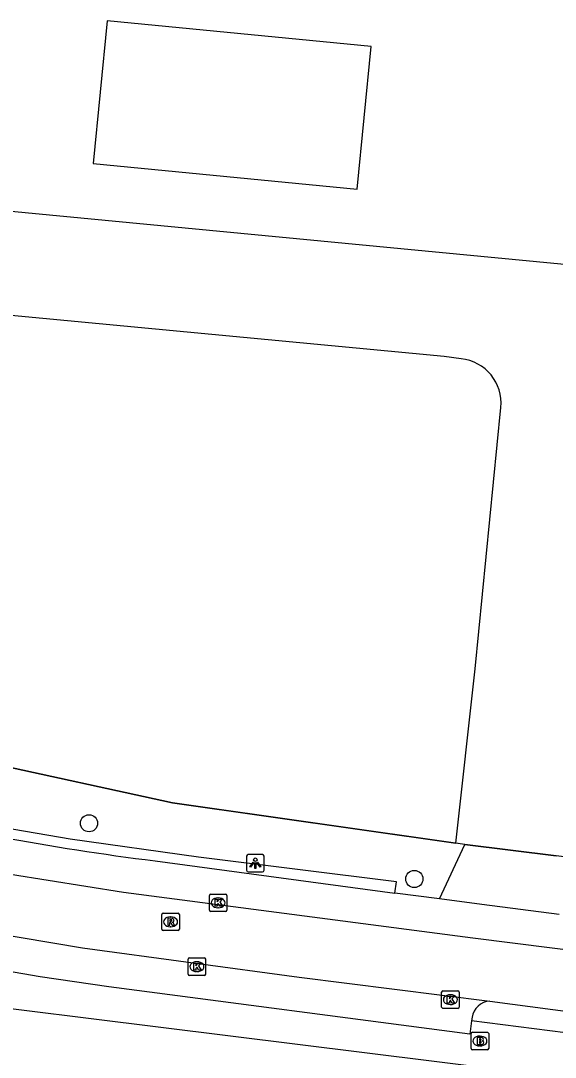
# Model space of a CAD drawing. Extents: x 161848 to 162726, y 385382 to 386521.
# Drawn here: x 162199 to 162229.6, y 386340.4 to 386399.5 of the extents above; entities that cross this region are included whole.
import ezdxf

# ---------------------------------------------------------------- set-up
doc = ezdxf.new("R2010")
doc.units = 0
for name, color, linetype in [('IMGEO_Boom', 7, 'Continuous'), ('IMGEO_Brandkraan', 7, 'Continuous'), ('IMGEO_Groenvoorziening', 7, 'Continuous'), ('IMGEO_Hek', 7, 'Continuous'), ('IMGEO_Kolk', 7, 'Continuous'), ('IMGEO_Lichtpunt', 7, 'Continuous'), ('IMGEO_Pand', 7, 'Continuous'), ('IMGEO_Parkeervlak_open', 7, 'Continuous'), ('IMGEO_Rijbaan_lokaal_open', 7, 'Continuous'), ('IMGEO_Rioolput', 7, 'Continuous'), ('IMGEO_Voetpad_open', 7, 'Continuous')]:
    doc.layers.add(name, color=color, linetype=linetype)

msp = doc.modelspace()

# ---------------------------------------------------------------- linework, layer by layer
at = {"layer": 'IMGEO_Boom'}
for centre in [(162202.915, 386353.721), (162221.498, 386350.539)]:
    msp.add_circle(centre, 0.489, dxfattribs=at)
at = {"layer": 'IMGEO_Brandkraan'}
for p, q in [((162224.747, 386340.858), (162224.747, 386341.71)), ((162224.822, 386341.784), (162225.674, 386341.784)), ((162225.235, 386341.564), (162225.26, 386341.564)), ((162225.748, 386341.71), (162225.748, 386340.858)), ((162225.258, 386341.004), (162225.233, 386341.004)), ((162225.674, 386340.784), (162224.822, 386340.784))]:
    msp.add_line(p, q, dxfattribs=at)
for points in [[(162224.747, 386340.858), (162224.747, 386341.71)], [(162224.822, 386341.784), (162225.674, 386341.784)], [(162225.748, 386341.71), (162225.748, 386340.858)], [(162225.095, 386341.484), (162225.095, 386341.084), (162225.308, 386341.084)], [(162225.326, 386341.484), (162225.095, 386341.484)], [(162225.274, 386341.403), (162225.22, 386341.403), (162225.22, 386341.327)], [(162225.22, 386341.327), (162225.273, 386341.327)], [(162225.282, 386341.251), (162225.22, 386341.251), (162225.22, 386341.17)], [(162225.22, 386341.17), (162225.282, 386341.17)], [(162225.674, 386340.784), (162224.822, 386340.784)]]:
    msp.add_lwpolyline(points, dxfattribs=at)
for centre, radius, start, end in [((162224.824, 386341.708), 0.0765, 91.55205, 178.44795), ((162224.824, 386341.708), 0.0765, 91.55205, 178.44795), ((162225.672, 386341.708), 0.0765, 1.55205, 88.44795), ((162225.672, 386341.708), 0.0765, 1.55205, 88.44795), ((162225.275, 386341.365), 0.0379, 267.82845, 90.93552), ((162225.283, 386341.21), 0.0404, 269.87594, 90.50774), ((162225.314, 386341.335), 0.251, 268.66757, 293.53466), ((162225.33, 386341.339), 0.145, 59.4692, 91.53667), ((162225.355, 386341.386), 0.0922, 285.51372, 58.15012), ((162225.36, 386341.194), 0.105, 301.31148, 78.98903), ((162224.824, 386340.86), 0.0765, 181.55205, 268.44795), ((162224.824, 386340.86), 0.0765, 181.55205, 268.44795), ((162225.672, 386340.86), 0.0765, 271.55205, 358.44795), ((162225.672, 386340.86), 0.0765, 271.55205, 358.44795)]:
    msp.add_arc(centre, radius, start, end, dxfattribs=at)
for centre, major_axis, ratio, start_param, end_param in [((162225.234, 386341.284), (-0.387, 0.002), 0.722429, 4.712389, 7.853982), ((162225.259, 386341.284), (-0.39, 0.002), 0.717154, 1.570796, 4.712389)]:
    msp.add_ellipse(centre, major_axis=major_axis, ratio=ratio, start_param=start_param, end_param=end_param, dxfattribs=at)
at = {"layer": 'IMGEO_Groenvoorziening'}
msp.add_lwpolyline([(162171.655, 386366.542), (162175.716, 386361.855), (162207.683, 386354.883), (162223.873, 386352.584)], dxfattribs=at)
at = {"layer": 'IMGEO_Hek'}
for points in [[(162224.391, 386352.511), (162207.683, 386354.883), (162175.716, 386361.855), (162171.655, 386366.542)], [(162249.576, 386349.351), (162229.598, 386351.853), (162224.391, 386352.511)]]:
    msp.add_lwpolyline(points, dxfattribs=at)
at = {"layer": 'IMGEO_Kolk'}
for p, q in [((162209.792, 386348.752), (162209.792, 386349.604)), ((162209.867, 386349.678), (162210.719, 386349.678)), ((162210.28, 386349.458), (162210.305, 386349.458)), ((162210.793, 386349.604), (162210.793, 386348.752)), ((162210.719, 386348.678), (162209.867, 386348.678)), ((162210.303, 386348.898), (162210.278, 386348.898)), ((162208.577, 386345.105), (162208.577, 386345.957)), ((162208.652, 386346.031), (162209.504, 386346.031)), ((162209.065, 386345.811), (162209.09, 386345.811)), ((162209.578, 386345.957), (162209.578, 386345.105)), ((162209.088, 386345.251), (162209.063, 386345.251)), ((162209.504, 386345.031), (162208.652, 386345.031)), ((162223.059, 386343.225), (162223.059, 386344.077)), ((162223.134, 386344.151), (162223.986, 386344.151)), ((162223.547, 386343.931), (162223.572, 386343.931)), ((162224.06, 386344.077), (162224.06, 386343.225)), ((162223.57, 386343.371), (162223.545, 386343.371)), ((162223.986, 386343.151), (162223.134, 386343.151))]:
    msp.add_line(p, q, dxfattribs=at)
for points in [[(162209.792, 386348.752), (162209.792, 386349.604)], [(162209.867, 386349.678), (162210.719, 386349.678)], [(162210.113, 386349.378), (162210.236, 386349.378), (162210.236, 386349.227), (162210.366, 386349.378), (162210.53, 386349.378), (162210.384, 386349.227), (162210.537, 386348.978), (162210.385, 386348.978), (162210.3, 386349.142), (162210.236, 386349.075), (162210.236, 386348.978), (162210.113, 386348.978), (162210.113, 386349.378)], [(162210.793, 386349.604), (162210.793, 386348.752)], [(162210.719, 386348.678), (162209.867, 386348.678)], [(162208.577, 386345.105), (162208.577, 386345.957)], [(162208.652, 386346.031), (162209.504, 386346.031)], [(162208.898, 386345.731), (162209.021, 386345.731), (162209.021, 386345.58), (162209.151, 386345.731), (162209.315, 386345.731), (162209.169, 386345.58), (162209.322, 386345.331), (162209.17, 386345.331), (162209.085, 386345.495), (162209.021, 386345.428), (162209.021, 386345.331), (162208.898, 386345.331), (162208.898, 386345.731)], [(162209.578, 386345.957), (162209.578, 386345.105)], [(162209.504, 386345.031), (162208.652, 386345.031)], [(162223.059, 386343.225), (162223.059, 386344.077)], [(162223.134, 386344.151), (162223.986, 386344.151)], [(162224.06, 386344.077), (162224.06, 386343.225)], [(162223.38, 386343.851), (162223.503, 386343.851), (162223.503, 386343.7), (162223.633, 386343.851), (162223.797, 386343.851), (162223.651, 386343.7), (162223.804, 386343.451), (162223.652, 386343.451), (162223.567, 386343.615), (162223.503, 386343.548), (162223.503, 386343.451), (162223.38, 386343.451), (162223.38, 386343.851)], [(162223.986, 386343.151), (162223.134, 386343.151)]]:
    msp.add_lwpolyline(points, dxfattribs=at)
for centre, start, end in [((162209.869, 386349.602), 91.55205, 178.44795), ((162209.869, 386349.602), 91.55205, 178.44795), ((162210.717, 386349.602), 1.55205, 88.44795), ((162210.717, 386349.602), 1.55205, 88.44795), ((162209.869, 386348.754), 181.55205, 268.44795), ((162209.869, 386348.754), 181.55205, 268.44795), ((162210.717, 386348.754), 271.55205, 358.44795), ((162210.717, 386348.754), 271.55205, 358.44795), ((162208.654, 386345.955), 91.55205, 178.44795), ((162208.654, 386345.955), 91.55205, 178.44795), ((162209.502, 386345.955), 1.55205, 88.44795), ((162209.502, 386345.955), 1.55205, 88.44795), ((162208.654, 386345.107), 181.55205, 268.44795), ((162208.654, 386345.107), 181.55205, 268.44795), ((162209.502, 386345.107), 271.55205, 358.44795), ((162209.502, 386345.107), 271.55205, 358.44795), ((162223.136, 386344.075), 91.55205, 178.44795), ((162223.136, 386344.075), 91.55205, 178.44795), ((162223.984, 386344.075), 1.55205, 88.44795), ((162223.984, 386344.075), 1.55205, 88.44795), ((162223.136, 386343.227), 181.55205, 268.44795), ((162223.136, 386343.227), 181.55205, 268.44795), ((162223.984, 386343.227), 271.55205, 358.44795), ((162223.984, 386343.227), 271.55205, 358.44795)]:
    msp.add_arc(centre, 0.0765, start, end, dxfattribs=at)
for centre, major_axis, ratio, start_param, end_param in [((162210.279, 386349.178), (-0.387, 0.002), 0.722429, 4.712389, 7.853982), ((162210.304, 386349.178), (-0.39, 0.002), 0.717154, 1.570796, 4.712389), ((162209.064, 386345.531), (-0.387, 0.002), 0.722429, 4.712389, 7.853982), ((162209.089, 386345.531), (-0.39, 0.002), 0.717154, 1.570796, 4.712389), ((162223.546, 386343.651), (-0.387, 0.002), 0.722429, 4.712389, 7.853982), ((162223.571, 386343.651), (-0.39, 0.002), 0.717154, 1.570796, 4.712389)]:
    msp.add_ellipse(centre, major_axis=major_axis, ratio=ratio, start_param=start_param, end_param=end_param, dxfattribs=at)
at = {"layer": 'IMGEO_Lichtpunt'}
for p, q in [((162211.917, 386351.84), (162211.917, 386351.033)), ((162211.917, 386351.84), (162211.917, 386351.033)), ((162212.819, 386351.935), (162212.011, 386351.935)), ((162212.819, 386351.935), (162212.011, 386351.935)), ((162212.913, 386351.033), (162212.913, 386351.84)), ((162212.913, 386351.033), (162212.913, 386351.84)), ((162212.011, 386350.939), (162212.819, 386350.939)), ((162212.011, 386350.939), (162212.819, 386350.939))]:
    msp.add_line(p, q, dxfattribs=at)
for points in [[(162212.291, 386351.504), (162212.33, 386351.476), (162212.142, 386351.214), (162212.104, 386351.241), (162212.291, 386351.504)], [(162212.393, 386351.456), (162212.44, 386351.456), (162212.44, 386351.134), (162212.393, 386351.134), (162212.393, 386351.456)], [(162212.503, 386351.476), (162212.541, 386351.503), (162212.728, 386351.241), (162212.689, 386351.213), (162212.503, 386351.476)]]:
    msp.add_lwpolyline(points, dxfattribs=at)
msp.add_circle((162212.416, 386351.638), 0.0994, dxfattribs=at)
for centre, start, end in [((162212.011, 386351.84), 90, 180), ((162212.011, 386351.84), 90, 180), ((162212.819, 386351.84), 0, 90), ((162212.819, 386351.84), 0, 90), ((162212.011, 386351.033), 180, 270), ((162212.011, 386351.033), 180, 270), ((162212.819, 386351.033), 270, 0), ((162212.819, 386351.033), 270, 360)]:
    msp.add_arc(centre, 0.0946, start, end, dxfattribs=at)
at = {"layer": 'IMGEO_Pand'}
msp.add_lwpolyline([(162219.032, 386398.075), (162203.955, 386399.546), (162203.16, 386391.403), (162218.237, 386389.932), (162219.032, 386398.075)], dxfattribs=at)
at = {"layer": 'IMGEO_Parkeervlak_open'}
msp.add_lwpolyline([(162222.936, 386349.397), (162220.388, 386349.738)], dxfattribs=at)
at = {"layer": 'IMGEO_Rijbaan_lokaal_open'}
for points in [[(162230.865, 386362.693), (162233.055, 386385.334), (162174.594, 386390.939), (162174.661, 386391.322), (162174.416, 386391.373)], [(162224.176, 386380.247), (162223.205, 386380.369), (162173.7, 386385.057)], [(162223.873, 386352.584), (162224.968, 386362.535), (162226.443, 386377.464)], [(162254.299, 386343.439), (162224.839, 386347.152), (162204.893, 386349.765), (162196.247, 386351.137), (162180.325, 386353.897), (162172.923, 386355.163), (162169.554, 386355.75)], [(162224.391, 386352.511), (162223.873, 386352.584)], [(162224.391, 386352.511), (162229.598, 386351.853)], [(162181.504, 386350.142), (162202.546, 386346.605), (162214.924, 386344.934), (162225.81, 386343.566)], [(162225.81, 386343.566), (162233.017, 386342.606)]]:
    msp.add_lwpolyline(points, dxfattribs=at)
msp.add_arc((162223.905, 386377.711), 2.55, 354.43363, 83.8981, dxfattribs=at)
at = {"layer": 'IMGEO_Rioolput'}
for p, q in [((162207.073, 386347.667), (162207.073, 386348.519)), ((162207.148, 386348.593), (162208, 386348.593)), ((162207.561, 386348.373), (162207.586, 386348.373)), ((162208.074, 386348.519), (162208.074, 386347.667)), ((162208, 386347.593), (162207.148, 386347.593)), ((162207.584, 386347.813), (162207.559, 386347.813))]:
    msp.add_line(p, q, dxfattribs=at)
for points in [[(162207.073, 386347.667), (162207.073, 386348.519)], [(162207.148, 386348.593), (162208, 386348.593)], [(162207.662, 386348.291), (162207.41, 386348.293), (162207.41, 386347.893)], [(162207.41, 386347.893), (162207.534, 386347.893), (162207.534, 386348.055), (162207.545, 386348.055)], [(162207.588, 386348.212), (162207.534, 386348.212), (162207.534, 386348.131)], [(162207.534, 386348.131), (162207.586, 386348.131)], [(162207.592, 386348.026), (162207.663, 386347.893), (162207.803, 386347.893), (162207.738, 386348.019)], [(162208.074, 386348.519), (162208.074, 386347.667)], [(162208, 386347.593), (162207.148, 386347.593)]]:
    msp.add_lwpolyline(points, dxfattribs=at)
for centre, radius, start, end in [((162207.15, 386348.517), 0.0765, 91.55205, 178.44795), ((162207.15, 386348.517), 0.0765, 91.55205, 178.44795), ((162207.544, 386348.002), 0.0533, 26.02933, 88.69889), ((162207.57, 386348.32), 0.19, 274.7715, 282.96867), ((162207.594, 386348.116), 0.0964, 77.00612, 93.18647), ((162207.608, 386348.173), 0.0378, 276.66336, 79.67722), ((162207.661, 386348.181), 0.109, 350.36119, 89.41601), ((162207.659, 386348.181), 0.112, 277.58423, 350.98172), ((162207.643, 386347.966), 0.108, 29.51342, 73.79051), ((162207.998, 386348.517), 0.0765, 1.55205, 88.44795), ((162207.998, 386348.517), 0.0765, 1.55205, 88.44795), ((162207.15, 386347.669), 0.0765, 181.55205, 268.44795), ((162207.15, 386347.669), 0.0765, 181.55205, 268.44795), ((162207.998, 386347.669), 0.0765, 271.55205, 358.44795), ((162207.998, 386347.669), 0.0765, 271.55205, 358.44795)]:
    msp.add_arc(centre, radius, start, end, dxfattribs=at)
for centre, major_axis, ratio, start_param, end_param in [((162207.56, 386348.093), (-0.387, 0.002), 0.722429, 4.712389, 7.853982), ((162207.585, 386348.093), (-0.39, 0.002), 0.717154, 1.570796, 4.712389)]:
    msp.add_ellipse(centre, major_axis=major_axis, ratio=ratio, start_param=start_param, end_param=end_param, dxfattribs=at)
at = {"layer": 'IMGEO_Voetpad_open'}
for points in [[(162220.388, 386349.738), (162220.489, 386350.371), (162209.177, 386351.789), (162201.835, 386352.811), (162170.729, 386358.151)], [(162222.936, 386349.397), (162224.391, 386352.511)], [(162206.684, 386351.571), (162220.388, 386349.738)], [(162229.773, 386348.517), (162225.354, 386349.074), (162222.936, 386349.397)], [(162224.77, 386342.445), (162224.67, 386341.684), (162204.04, 386344.375), (162200.117, 386344.958), (162182.257, 386348.03)], [(162175.466, 386345.999), (162226.617, 386339.646)], [(162224.796, 386342.644), (162224.77, 386342.445)], [(162233.721, 386341.296), (162224.77, 386342.445)]]:
    msp.add_lwpolyline(points, dxfattribs=at)
for centre, radius, start, end in [((162224.936, 386497.775), 147.339, 259.38181, 262.88399), ((162225.868, 386342.484), 1.083, 93.04365, 171.51498)]:
    msp.add_arc(centre, radius, start, end, dxfattribs=at)

doc.saveas('drawing.dxf')
